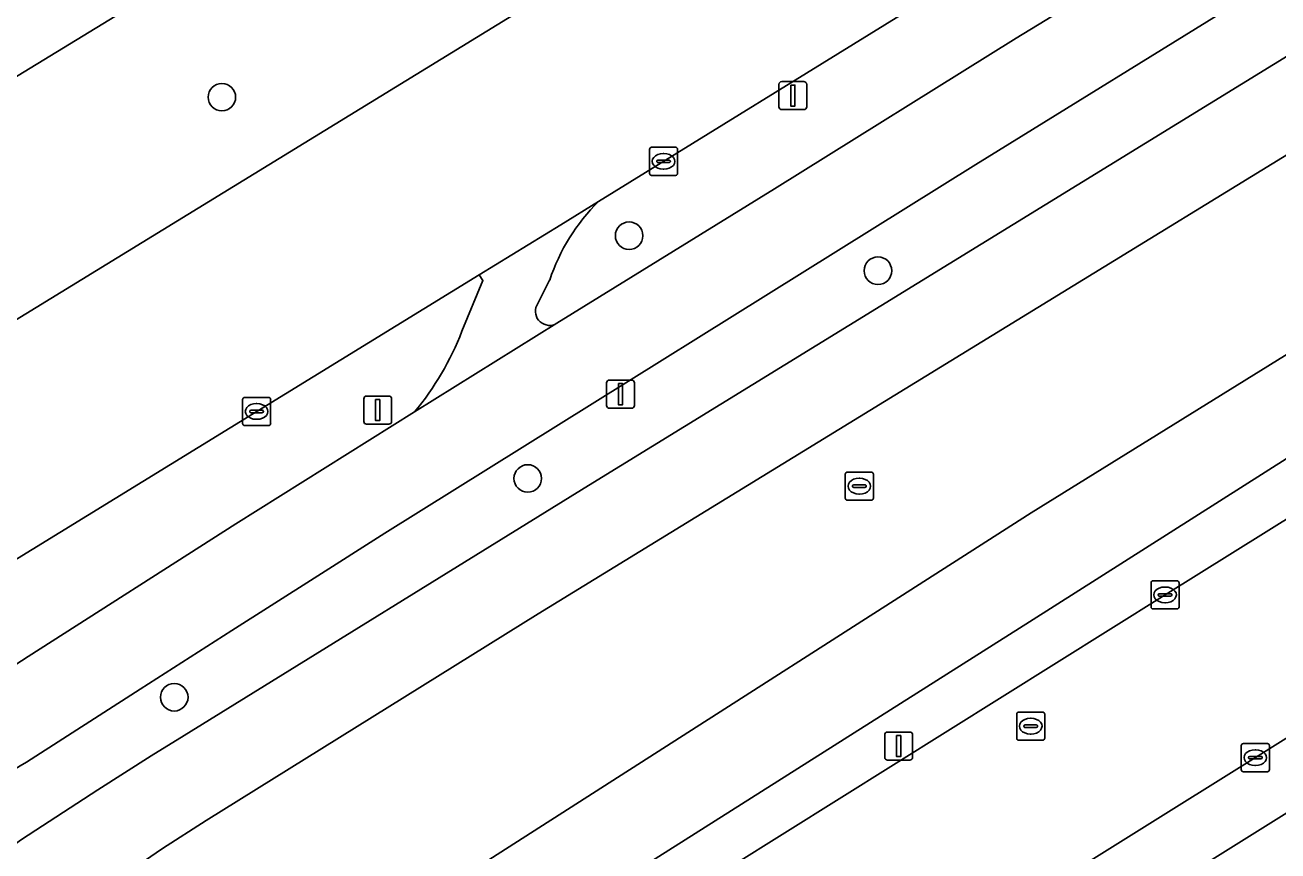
# Model space of a CAD drawing. Extents: x 158835 to 160077, y 386387 to 387778.
# Drawn here: x 158882.61 to 158927.18, y 387213.44 to 387242.81 of the extents above; entities that cross this region are included whole.
import ezdxf

# ---------------------------------------------------------------- set-up
doc = ezdxf.new("R2010")
doc.units = 0
for name, color, linetype in [('IMGEO_Berm_groen', 7, 'Continuous'), ('IMGEO_Boom', 7, 'Continuous'), ('IMGEO_Erf', 7, 'Continuous'), ('IMGEO_Fietspad_gesloten', 7, 'Continuous'), ('IMGEO_Fietspad_open', 7, 'Continuous'), ('IMGEO_Kolk', 7, 'Continuous'), ('IMGEO_Lichtmast', 7, 'Continuous'), ('IMGEO_Rijbaan_lokaal_gesloten', 7, 'Continuous'), ('IMGEO_Rijbaan_lokaal_open', 7, 'Continuous'), ('IMGEO_Rioolput', 7, 'Continuous'), ('IMGEO_Verkeersbordpaal', 7, 'Continuous'), ('IMGEO_Voetpad_open', 7, 'Continuous'), ('IMGEO_Waterloop', 7, 'Continuous')]:
    doc.layers.add(name, color=color, linetype=linetype)

msp = doc.modelspace()

# ---------------------------------------------------------------- linework, layer by layer
at = {"layer": 'IMGEO_Berm_groen'}
msp.add_lwpolyline([(159000, 387304.466), (159029.692, 387322.822), (159052.345, 387336.735), (159071.424, 387348.46), (159082.121, 387354.832), (159086.57, 387366.93), (159080.16, 387363.172), (159069.351, 387356.837), (159049.808, 387345.382), (159012.761, 387323.301), (159000, 387315.61), (158999.061, 387315.044), (158987.196, 387304.973), (158872.071, 387234.745), (158869.764, 387224.678), (158876.496, 387228.784), (158902.295, 387244.602), (158929.459, 387261.238), (158956.858, 387278.066), (158983.119, 387294.146), (158993.363, 387300.451)], close=True, dxfattribs=at)
for points in [[(159028.997, 387307.001), (159015.14, 387298.44), (159000, 387289.123), (158990.539, 387283.301), (158964.997, 387267.65), (158940.44, 387252.686), (158936.096, 387250), (158916.44, 387237.845), (158895.416, 387224.734), (158892.898, 387223.139), (158889.972, 387221.282), (158886.707, 387219.193), (158882.663, 387216.595)], [(159024.789, 387297.851), (159000, 387282.652), (158946.745, 387250), (158900.863, 387221.869), (158889.06, 387214.523), (158887.506, 387213.517), (158882.266, 387209.936), (158879.633, 387207.936), (158875.313, 387204.548), (158873.201, 387202.716), (158873.049, 387202.584), (158874.273, 387201.173), (158872.958, 387200.032), (158871.709, 387201.421), (158869.877, 387199.832), (158877.229, 387196.302)], [(158923.17, 387222.542), (158960.016, 387245.531), (158967.174, 387250), (158976.218, 387255.647), (158979.83, 387257.9), (158979.104, 387259.257), (158977.361, 387262.061), (158979.91, 387263.646), (158981.651, 387260.841), (158982.308, 387259.445), (158993.621, 387266.501), (159000, 387270.494), (159010.157, 387276.853), (159026.726, 387287.157)], [(158879.284, 387214.158), (158873.778, 387209.28), (158867.5, 387203.86), (158866.717, 387203.184), (158865.725, 387202.41), (158866.6, 387200.939), (158868.476, 387202.594), (158872.808, 387206.414), (158876.626, 387209.537), (158879.579, 387211.747), (158882.485, 387213.837), (158885.198, 387215.614), (158887.095, 387216.815), (158888.271, 387217.539), (158902.66, 387226.433), (158940.996, 387250), (158961.325, 387262.497), (159000, 387286.22)], [(158918.403, 387225.462), (158946.623, 387242.943), (158958.307, 387250), (158974.556, 387259.814), (158975.472, 387258.253), (158962.766, 387250), (158948.634, 387240.82), (158918.344, 387221.581), (158886.671, 387201.536)], [(158917.87, 387242.342), (158922.755, 387245.332), (158921.203, 387247.739), (158918.434, 387246.033), (158914.313, 387243.51), (158903.017, 387236.536)], [(158901.535, 387232.203), (158909.268, 387236.981), (158917.87, 387242.342)], [(158898.152, 387231.919), (158898.898, 387233.721), (158898.77, 387233.926), (158879.898, 387222.349), (158860.688, 387210.52), (158860.273, 387210.274)], [(158901.275, 387233.74), (158900.813, 387232.84)], [(158880.689, 387219.038), (158882.721, 387220.348), (158890.116, 387225.071), (158896.467, 387229.048)], [(158884.228, 387203.604), (158918.403, 387225.462)], [(158880.113, 387196.693), (158881.371, 387197.877), (158882.563, 387196.673), (158886.281, 387199.485), (158889.249, 387201.298), (158905.77, 387211.665), (158923.17, 387222.542)]]:
    msp.add_lwpolyline(points, dxfattribs=at)
for centre, radius, start, end in [((158907.983, 387231.502), 7.071, 134.606, 161.5455), ((158901.271, 387232.631), 0.503, 155.503, 301.6549), ((158888.528, 387235.637), 10.317, 320.3073, 338.875), ((158893.595, 387197.877), 21.676, 120.2853, 131.3144)]:
    msp.add_arc(centre, radius, start, end, dxfattribs=at)
at = {"layer": 'IMGEO_Boom'}
for centre in [(158889.616, 387240.246), (158904.101, 387235.319), (158912.955, 387234.074), (158900.495, 387226.685), (158887.921, 387218.902)]:
    msp.add_circle(centre, 0.489, dxfattribs=at)
at = {"layer": 'IMGEO_Erf'}
msp.add_lwpolyline([(158989.092, 387180.491), (158979.517, 387195.826), (158962.223, 387223.541), (158956.459, 387232.898), (158954.004, 387231.35), (158953.527, 387231.049), (158948.159, 387227.697), (158940.551, 387222.946), (158891.198, 387192.115), (158891.037, 387192.025), (158890.88, 387191.93)], dxfattribs=at)
at = {"layer": 'IMGEO_Fietspad_gesloten'}
for points in [[(159027.131, 387309.499), (159009.901, 387298.892), (159005.46, 387296.168), (159000, 387292.819), (158991.928, 387287.867), (158973.433, 387276.508), (158935.29, 387253.004), (158930.382, 387250), (158922.755, 387245.332), (158917.87, 387242.342), (158909.268, 387236.981), (158901.535, 387232.203), (158896.467, 387229.048), (158890.116, 387225.071), (158882.721, 387220.348), (158880.689, 387219.038)], [(158882.663, 387216.595), (158886.707, 387219.193), (158889.972, 387221.282), (158892.898, 387223.139), (158895.416, 387224.734), (158916.44, 387237.845), (158936.096, 387250), (158940.44, 387252.686), (158964.997, 387267.65), (158990.539, 387283.301)]]:
    msp.add_lwpolyline(points, dxfattribs=at)
msp.add_arc((158893.595, 387197.877), 21.676, 120.2853, 131.3144, dxfattribs=at)
at = {"layer": 'IMGEO_Fietspad_open'}
for points in [[(158903.017, 387236.536), (158901.671, 387235.705), (158898.77, 387233.926), (158898.898, 387233.721), (158898.152, 387231.919)], [(158900.813, 387232.84), (158901.275, 387233.74)], [(158896.467, 387229.048), (158901.535, 387232.203)]]:
    msp.add_lwpolyline(points, dxfattribs=at)
for centre, radius, start, end in [((158907.983, 387231.502), 7.071, 134.606, 161.5455), ((158901.271, 387232.631), 0.503, 155.503, 301.6549), ((158888.528, 387235.637), 10.317, 320.3073, 338.875)]:
    msp.add_arc(centre, radius, start, end, dxfattribs=at)
at = {"layer": 'IMGEO_Kolk'}
for p, q in [((158904.826, 387237.536), (158904.826, 387238.388)), ((158904.901, 387238.462), (158905.753, 387238.462)), ((158905.314, 387238.242), (158905.339, 387238.242)), ((158905.827, 387238.388), (158905.827, 387237.536)), ((158905.085, 387237.956), (158905.085, 387237.968)), ((158905.523, 387237.919), (158905.125, 387237.919)), ((158905.128, 387238.005), (158905.526, 387238.005)), ((158905.337, 387237.682), (158905.312, 387237.682)), ((158905.569, 387237.968), (158905.569, 387237.956)), ((158905.753, 387237.462), (158904.901, 387237.462)), ((158890.349, 387228.641), (158890.349, 387229.493)), ((158890.424, 387229.567), (158891.276, 387229.567)), ((158890.837, 387229.347), (158890.862, 387229.347)), ((158891.35, 387229.493), (158891.35, 387228.641)), ((158890.608, 387229.061), (158890.608, 387229.073)), ((158891.046, 387229.024), (158890.648, 387229.024)), ((158890.651, 387229.11), (158891.049, 387229.11)), ((158890.86, 387228.787), (158890.835, 387228.787)), ((158891.092, 387229.073), (158891.092, 387229.061)), ((158891.276, 387228.567), (158890.424, 387228.567)), ((158922.668, 387222.117), (158922.668, 387222.969)), ((158922.743, 387223.043), (158923.595, 387223.043)), ((158923.669, 387222.969), (158923.669, 387222.117)), ((158922.927, 387222.537), (158922.927, 387222.549)), ((158922.97, 387222.586), (158923.368, 387222.586)), ((158923.156, 387222.823), (158923.181, 387222.823)), ((158923.411, 387222.549), (158923.411, 387222.537)), ((158923.365, 387222.5), (158922.967, 387222.5)), ((158923.179, 387222.263), (158923.154, 387222.263)), ((158923.595, 387222.043), (158922.743, 387222.043)), ((158925.879, 387216.329), (158925.879, 387217.181)), ((158925.954, 387217.255), (158926.806, 387217.255)), ((158926.88, 387217.181), (158926.88, 387216.329)), ((158926.138, 387216.749), (158926.138, 387216.761)), ((158926.181, 387216.798), (158926.579, 387216.798)), ((158926.367, 387217.035), (158926.392, 387217.035)), ((158926.622, 387216.761), (158926.622, 387216.749)), ((158926.576, 387216.712), (158926.178, 387216.712)), ((158926.39, 387216.475), (158926.365, 387216.475)), ((158926.806, 387216.255), (158925.954, 387216.255))]:
    msp.add_line(p, q, dxfattribs=at)
for points in [[(158904.826, 387237.536), (158904.826, 387238.388)], [(158904.901, 387238.462), (158905.753, 387238.462)], [(158905.827, 387238.388), (158905.827, 387237.536)], [(158905.753, 387237.462), (158904.901, 387237.462)], [(158890.349, 387228.641), (158890.349, 387229.493)], [(158890.424, 387229.567), (158891.276, 387229.567)], [(158891.35, 387229.493), (158891.35, 387228.641)], [(158891.276, 387228.567), (158890.424, 387228.567)], [(158922.668, 387222.117), (158922.668, 387222.969)], [(158922.743, 387223.043), (158923.595, 387223.043)], [(158923.669, 387222.969), (158923.669, 387222.117)], [(158923.595, 387222.043), (158922.743, 387222.043)], [(158925.879, 387216.329), (158925.879, 387217.181)], [(158925.954, 387217.255), (158926.806, 387217.255)], [(158926.88, 387217.181), (158926.88, 387216.329)], [(158926.806, 387216.255), (158925.954, 387216.255)]]:
    msp.add_lwpolyline(points, dxfattribs=at)
for centre, radius, start, end in [((158904.903, 387238.386), 0.0765, 91.552, 178.448), ((158904.903, 387238.386), 0.0765, 91.552, 178.448), ((158905.751, 387238.386), 0.0765, 1.552, 88.448), ((158905.751, 387238.386), 0.0765, 1.552, 88.448), ((158905.125, 387237.965), 0.0403, 85.8775, 175.7526), ((158905.122, 387237.955), 0.0366, 178.938, 274.7102), ((158905.526, 387237.962), 0.043, 264.8664, 352.4533), ((158905.53, 387237.967), 0.0386, 1.7309, 96.639), ((158904.903, 387237.538), 0.0765, 181.552, 268.448), ((158904.903, 387237.538), 0.0765, 181.552, 268.448), ((158905.751, 387237.538), 0.0765, 271.552, 358.448), ((158905.751, 387237.538), 0.0765, 271.552, 358.448), ((158890.426, 387229.491), 0.0765, 91.552, 178.448), ((158890.426, 387229.491), 0.0765, 91.552, 178.448), ((158891.274, 387229.491), 0.0765, 1.552, 88.448), ((158891.274, 387229.491), 0.0765, 1.552, 88.448), ((158890.648, 387229.07), 0.0403, 85.8775, 175.7526), ((158890.645, 387229.06), 0.0366, 178.938, 274.7102), ((158891.049, 387229.067), 0.043, 264.8664, 352.4533), ((158891.053, 387229.072), 0.0386, 1.7309, 96.639), ((158890.426, 387228.643), 0.0765, 181.552, 268.448), ((158890.426, 387228.643), 0.0765, 181.552, 268.448), ((158891.274, 387228.643), 0.0765, 271.552, 358.448), ((158891.274, 387228.643), 0.0765, 271.552, 358.448), ((158922.745, 387222.967), 0.0765, 91.552, 178.448), ((158922.745, 387222.967), 0.0765, 91.552, 178.448), ((158923.593, 387222.967), 0.0765, 1.552, 88.448), ((158923.593, 387222.967), 0.0765, 1.552, 88.448), ((158922.967, 387222.546), 0.0403, 85.8775, 175.7526), ((158922.964, 387222.536), 0.0366, 178.938, 274.7102), ((158923.368, 387222.543), 0.043, 264.8664, 352.4533), ((158923.372, 387222.548), 0.0386, 1.7309, 96.639), ((158922.745, 387222.119), 0.0765, 181.552, 268.448), ((158922.745, 387222.119), 0.0765, 181.552, 268.448), ((158923.593, 387222.119), 0.0765, 271.552, 358.448), ((158923.593, 387222.119), 0.0765, 271.552, 358.448), ((158925.956, 387217.179), 0.0765, 91.552, 178.448), ((158925.956, 387217.179), 0.0765, 91.552, 178.448), ((158926.804, 387217.179), 0.0765, 1.552, 88.448), ((158926.804, 387217.179), 0.0765, 1.552, 88.448), ((158926.178, 387216.758), 0.0403, 85.8775, 175.7526), ((158926.175, 387216.748), 0.0366, 178.938, 274.7102), ((158926.579, 387216.755), 0.043, 264.8664, 352.4533), ((158926.583, 387216.76), 0.0386, 1.7309, 96.639), ((158925.956, 387216.331), 0.0765, 181.552, 268.448), ((158925.956, 387216.331), 0.0765, 181.552, 268.448), ((158926.804, 387216.331), 0.0765, 271.552, 358.448), ((158926.804, 387216.331), 0.0765, 271.552, 358.448)]:
    msp.add_arc(centre, radius, start, end, dxfattribs=at)
for centre, major_axis, ratio, start_param, end_param in [((158905.313, 387237.962), (-0.387, 0.002), 0.722429, 4.712389, 7.853982), ((158905.338, 387237.962), (-0.39, 0.002), 0.717154, 1.570796, 4.712389), ((158890.836, 387229.067), (-0.387, 0.002), 0.722429, 4.712389, 7.853982), ((158890.861, 387229.067), (-0.39, 0.002), 0.717154, 1.570796, 4.712389), ((158923.155, 387222.543), (-0.387, 0.002), 0.722429, 4.712389, 7.853982), ((158923.18, 387222.543), (-0.39, 0.002), 0.717154, 1.570796, 4.712389), ((158926.366, 387216.755), (-0.387, 0.002), 0.722429, 4.712389, 7.853982), ((158926.391, 387216.755), (-0.39, 0.002), 0.717154, 1.570796, 4.712389)]:
    msp.add_ellipse(centre, major_axis=major_axis, ratio=ratio, start_param=start_param, end_param=end_param, dxfattribs=at)
at = {"layer": 'IMGEO_Lichtmast'}
for p, q in [((158909.529, 387240.802), (158910.319, 387240.802)), ((158910.319, 387240.802), (158909.529, 387240.802)), ((158909.429, 387239.902), (158909.429, 387240.702)), ((158909.429, 387240.702), (158909.429, 387239.902)), ((158910.419, 387240.702), (158910.419, 387239.902)), ((158910.419, 387239.902), (158910.419, 387240.702)), ((158910.319, 387239.802), (158909.529, 387239.802)), ((158909.529, 387239.802), (158910.319, 387239.802)), ((158913.296, 387217.665), (158914.086, 387217.665)), ((158914.086, 387217.665), (158913.296, 387217.665)), ((158913.196, 387216.765), (158913.196, 387217.565)), ((158913.196, 387217.565), (158913.196, 387216.765)), ((158914.186, 387217.565), (158914.186, 387216.765)), ((158914.186, 387216.765), (158914.186, 387217.565)), ((158914.086, 387216.665), (158913.296, 387216.665)), ((158913.296, 387216.665), (158914.086, 387216.665))]:
    msp.add_line(p, q, dxfattribs=at)
for points in [[(158909.849, 387240.677), (158909.999, 387240.677), (158909.999, 387239.927), (158909.849, 387239.927), (158909.849, 387240.677)], [(158913.616, 387217.54), (158913.766, 387217.54), (158913.766, 387216.79), (158913.616, 387216.79), (158913.616, 387217.54)]]:
    msp.add_lwpolyline(points, dxfattribs=at)
for centre, start, end in [((158909.529, 387240.702), 90, 180), ((158909.529, 387240.702), 90, 180), ((158910.319, 387240.702), 0, 90), ((158910.319, 387240.702), 360, 90), ((158909.529, 387239.902), 180, 270), ((158909.529, 387239.902), 180, 270), ((158910.319, 387239.902), 270, 0), ((158910.319, 387239.902), 270, 0), ((158913.296, 387217.565), 90, 180), ((158913.296, 387217.565), 90, 180), ((158914.086, 387217.565), 0, 90), ((158914.086, 387217.565), 360, 90), ((158913.296, 387216.765), 180, 270), ((158913.296, 387216.765), 180, 270), ((158914.086, 387216.765), 270, 0), ((158914.086, 387216.765), 270, 0)]:
    msp.add_arc(centre, 0.1, start, end, dxfattribs=at)
at = {"layer": 'IMGEO_Rijbaan_lokaal_gesloten'}
msp.add_lwpolyline([(158846.342, 387224.841), (158846.342, 387224.841), (158849.041, 387220.582), (158849.324, 387220.801), (158849.477, 387220.919), (158852.775, 387222.975), (158872.071, 387234.745), (158987.196, 387304.973), (158999.061, 387315.044), (159000, 387315.61), (159012.761, 387323.301), (159049.808, 387345.382), (159069.351, 387356.837), (159080.16, 387363.172), (159086.57, 387366.93), (159099.069, 387374.259), (159098.831, 387374.65), (158983.47, 387307.842), (158916.818, 387267.499)], close=True, dxfattribs=at)
for points in [[(159105.499, 387360.823), (159103.128, 387367.581), (159083.773, 387355.816), (159082.121, 387354.832), (159071.424, 387348.46), (159052.345, 387336.735), (159029.692, 387322.822), (159000, 387304.466), (158993.363, 387300.451), (158983.119, 387294.146), (158956.858, 387278.066), (158929.459, 387261.238), (158902.295, 387244.602), (158876.496, 387228.784), (158869.764, 387224.678), (158864.617, 387221.538), (158856.638, 387216.624), (158853.152, 387214.983), (158852.955, 387214.894), (158852.563, 387214.717), (158857.139, 387207.355), (158857.305, 387207.519), (158857.49, 387207.8)], [(158860.273, 387210.274), (158860.688, 387210.52), (158879.898, 387222.349), (158898.77, 387233.926), (158901.671, 387235.705), (158903.017, 387236.536), (158914.313, 387243.51), (158918.434, 387246.033), (158921.203, 387247.739), (158924.872, 387250), (158932.241, 387254.544), (158944.446, 387261.985), (158956.56, 387269.426), (158964.902, 387274.565), (158971.65, 387278.686), (158978.847, 387283.118), (158986.969, 387288.086), (158995.071, 387293.064), (159000, 387296.122), (159003.999, 387298.603), (159025.153, 387311.674)]]:
    msp.add_lwpolyline(points, dxfattribs=at)
at = {"layer": 'IMGEO_Rijbaan_lokaal_open'}
msp.add_lwpolyline([(158960.016, 387245.531), (158923.17, 387222.542), (158905.77, 387211.665), (158889.249, 387201.298), (158886.281, 387199.485), (158889.681, 387193.859), (158892.422, 387195.552), (158926.38, 387216.756), (158939.369, 387224.894)], dxfattribs=at)
at = {"layer": 'IMGEO_Rioolput'}
for p, q in [((158911.792, 387225.984), (158911.792, 387226.836)), ((158911.867, 387226.91), (158912.719, 387226.91)), ((158912.28, 387226.69), (158912.305, 387226.69)), ((158912.793, 387226.836), (158912.793, 387225.984)), ((158912.051, 387226.404), (158912.051, 387226.416)), ((158912.489, 387226.367), (158912.091, 387226.367)), ((158912.094, 387226.453), (158912.492, 387226.453)), ((158912.303, 387226.13), (158912.278, 387226.13)), ((158912.535, 387226.416), (158912.535, 387226.404)), ((158912.719, 387225.91), (158911.867, 387225.91)), ((158917.889, 387217.447), (158917.889, 387218.299)), ((158917.964, 387218.373), (158918.816, 387218.373)), ((158918.377, 387218.153), (158918.402, 387218.153)), ((158918.89, 387218.299), (158918.89, 387217.447)), ((158918.148, 387217.867), (158918.148, 387217.879)), ((158918.586, 387217.83), (158918.188, 387217.83)), ((158918.191, 387217.916), (158918.589, 387217.916)), ((158918.632, 387217.879), (158918.632, 387217.867)), ((158918.816, 387217.373), (158917.964, 387217.373)), ((158918.4, 387217.593), (158918.375, 387217.593))]:
    msp.add_line(p, q, dxfattribs=at)
for points in [[(158911.792, 387225.984), (158911.792, 387226.836)], [(158911.867, 387226.91), (158912.719, 387226.91)], [(158912.793, 387226.836), (158912.793, 387225.984)], [(158912.719, 387225.91), (158911.867, 387225.91)], [(158917.889, 387217.447), (158917.889, 387218.299)], [(158917.964, 387218.373), (158918.816, 387218.373)], [(158918.89, 387218.299), (158918.89, 387217.447)], [(158918.816, 387217.373), (158917.964, 387217.373)]]:
    msp.add_lwpolyline(points, dxfattribs=at)
for centre, radius, start, end in [((158911.869, 387226.834), 0.0765, 91.552, 178.448), ((158911.869, 387226.834), 0.0765, 91.552, 178.448), ((158912.717, 387226.834), 0.0765, 1.552, 88.448), ((158912.717, 387226.834), 0.0765, 1.552, 88.448), ((158912.091, 387226.413), 0.0403, 85.8775, 175.7526), ((158912.088, 387226.403), 0.0366, 178.938, 274.7102), ((158912.492, 387226.41), 0.043, 264.8664, 352.4533), ((158912.496, 387226.415), 0.0386, 1.7309, 96.639), ((158911.869, 387225.986), 0.0765, 181.552, 268.448), ((158911.869, 387225.986), 0.0765, 181.552, 268.448), ((158912.717, 387225.986), 0.0765, 271.552, 358.448), ((158912.717, 387225.986), 0.0765, 271.552, 358.448), ((158917.966, 387218.297), 0.0765, 91.552, 178.448), ((158917.966, 387218.297), 0.0765, 91.552, 178.448), ((158918.814, 387218.297), 0.0765, 1.552, 88.448), ((158918.814, 387218.297), 0.0765, 1.552, 88.448), ((158918.188, 387217.876), 0.0403, 85.8775, 175.7526), ((158918.185, 387217.866), 0.0366, 178.938, 274.7102), ((158918.589, 387217.873), 0.043, 264.8664, 352.4533), ((158918.593, 387217.878), 0.0386, 1.7309, 96.639), ((158917.966, 387217.449), 0.0765, 181.552, 268.448), ((158917.966, 387217.449), 0.0765, 181.552, 268.448), ((158918.814, 387217.449), 0.0765, 271.552, 358.448), ((158918.814, 387217.449), 0.0765, 271.552, 358.448)]:
    msp.add_arc(centre, radius, start, end, dxfattribs=at)
for centre, major_axis, ratio, start_param, end_param in [((158912.279, 387226.41), (-0.387, 0.002), 0.722429, 4.712389, 7.853982), ((158912.304, 387226.41), (-0.39, 0.002), 0.717154, 1.570796, 4.712389), ((158918.376, 387217.873), (-0.387, 0.002), 0.722429, 4.712389, 7.853982), ((158918.401, 387217.873), (-0.39, 0.002), 0.717154, 1.570796, 4.712389)]:
    msp.add_ellipse(centre, major_axis=major_axis, ratio=ratio, start_param=start_param, end_param=end_param, dxfattribs=at)
at = {"layer": 'IMGEO_Verkeersbordpaal'}
for p, q in [((158903.402, 387230.182), (158904.192, 387230.182)), ((158904.192, 387230.182), (158903.402, 387230.182)), ((158903.302, 387229.282), (158903.302, 387230.082)), ((158903.302, 387230.082), (158903.302, 387229.282)), ((158904.292, 387230.082), (158904.292, 387229.282)), ((158904.292, 387229.282), (158904.292, 387230.082)), ((158894.663, 387228.715), (158894.663, 387229.515)), ((158894.663, 387229.515), (158894.663, 387228.715)), ((158894.763, 387229.615), (158895.553, 387229.615)), ((158895.553, 387229.615), (158894.763, 387229.615)), ((158895.653, 387229.515), (158895.653, 387228.715)), ((158895.653, 387228.715), (158895.653, 387229.515)), ((158904.192, 387229.182), (158903.402, 387229.182)), ((158903.402, 387229.182), (158904.192, 387229.182)), ((158895.553, 387228.615), (158894.763, 387228.615)), ((158894.763, 387228.615), (158895.553, 387228.615))]:
    msp.add_line(p, q, dxfattribs=at)
for points in [[(158903.722, 387230.057), (158903.872, 387230.057), (158903.872, 387229.307), (158903.722, 387229.307), (158903.722, 387230.057)], [(158895.083, 387229.49), (158895.233, 387229.49), (158895.233, 387228.74), (158895.083, 387228.74), (158895.083, 387229.49)]]:
    msp.add_lwpolyline(points, dxfattribs=at)
for centre, start, end in [((158903.402, 387230.082), 90, 180), ((158903.402, 387230.082), 90, 180), ((158904.192, 387230.082), 0, 90), ((158904.192, 387230.082), 360, 90), ((158894.763, 387229.515), 90, 180), ((158894.763, 387229.515), 90, 180), ((158895.553, 387229.515), 0, 90), ((158895.553, 387229.515), 360, 90), ((158903.402, 387229.282), 180, 270), ((158903.402, 387229.282), 180, 270), ((158904.192, 387229.282), 270, 0), ((158904.192, 387229.282), 270, 0), ((158894.763, 387228.715), 180, 270), ((158894.763, 387228.715), 180, 270), ((158895.553, 387228.715), 270, 0), ((158895.553, 387228.715), 270, 0)]:
    msp.add_arc(centre, 0.1, start, end, dxfattribs=at)
at = {"layer": 'IMGEO_Voetpad_open'}
for points in [[(159030.369, 387304.849), (159000, 387286.22), (158961.325, 387262.497), (158940.996, 387250), (158902.66, 387226.433), (158888.271, 387217.539), (158887.095, 387216.815), (158885.198, 387215.614), (158882.485, 387213.837), (158879.579, 387211.747), (158876.626, 387209.537), (158872.808, 387206.414), (158868.476, 387202.594), (158866.6, 387200.939), (158865.725, 387202.41), (158864.491, 387201.44)], [(158877.229, 387196.302), (158869.877, 387199.832), (158871.709, 387201.421), (158873.049, 387202.584), (158873.201, 387202.716), (158875.313, 387204.548), (158879.633, 387207.936), (158882.266, 387209.936), (158887.506, 387213.517), (158889.06, 387214.523), (158900.863, 387221.869), (158946.745, 387250), (159000, 387282.652)]]:
    msp.add_lwpolyline(points, dxfattribs=at)
msp.add_lwpolyline([(158940.551, 387222.946), (158939.369, 387224.894), (158926.38, 387216.756), (158892.422, 387195.552), (158889.681, 387193.859), (158890.88, 387191.93), (158891.037, 387192.025), (158891.198, 387192.115)], close=True, dxfattribs=at)
at = {"layer": 'IMGEO_Waterloop'}
msp.add_lwpolyline([(158886.671, 387201.536), (158918.344, 387221.581), (158948.634, 387240.82), (158962.766, 387250), (158975.472, 387258.253), (158974.556, 387259.814), (158958.307, 387250), (158946.623, 387242.943), (158918.403, 387225.462), (158884.228, 387203.604)], dxfattribs=at)

doc.saveas('drawing.dxf')
